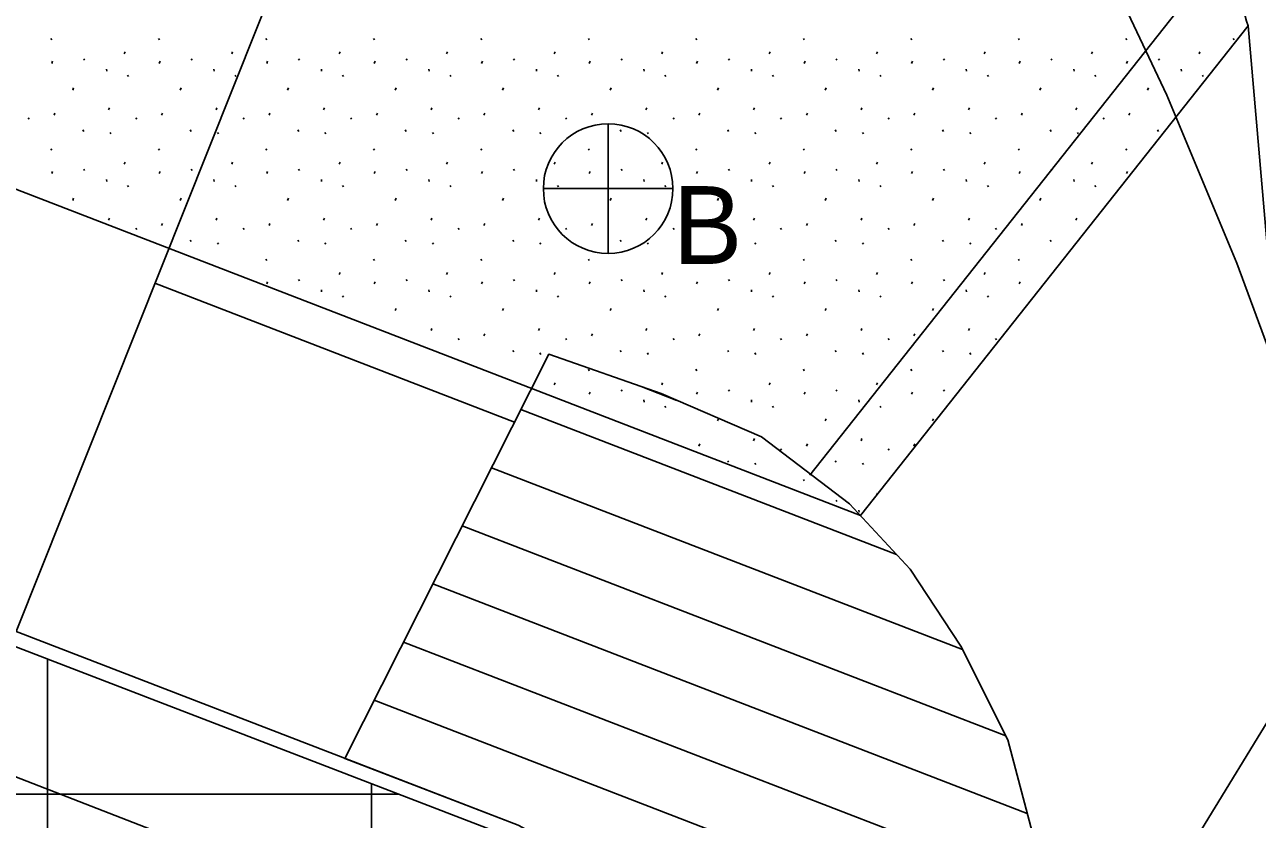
# Model space of a CAD drawing. Extents: x 419101 to 420177, y 4451541 to 4452254.
# Drawn here: x 420119.08 to 420138.11, y 4451983.17 to 4451995.43 of the extents above; entities that cross this region are included whole.
import ezdxf

# ---------------------------------------------------------------- set-up
doc = ezdxf.new("R2010")
doc.units = 0
for name, color, linetype in [('2_KADASTRO', 7, 'Continuous'), ('3_HALİHAZIR', 7, 'Continuous'), ('Level 28', 7, 'Continuous'), ('Level 4', 7, 'Continuous'), ('Level 60', 7, 'Continuous'), ('Level 61', 7, 'Continuous'), ('Level 62', 7, 'Continuous')]:
    doc.layers.add(name, color=color, linetype=linetype)

msp = doc.modelspace()

# ---------------------------------------------------------------- linework, layer by layer
at = {"layer": '2_KADASTRO'}
msp.add_lwpolyline([(419949.366, 4452016.44), (420013.896, 4452026.282), (420126.338, 4451982.984), (420127.593, 4451982.069), (420128.223, 4451980.649), (420128.059, 4451979.104), (420127.143, 4451977.849), (420039.796, 4451907.382), (419968.103, 4451896.185)], close=True, dxfattribs=at)
at = {"layer": '3_HALİHAZIR'}
for p, q in [((420128.088, 4451993.9), (420128.088, 4451991.9)), ((420127.088, 4451992.9), (420129.088, 4451992.9)), ((420128.596, 4451989.846), (420129.15, 4451989.632)), ((420126.741, 4451989.49), (420132.537, 4451987.252)), ((420126.289, 4451988.593), (420133.555, 4451985.787)), ((420125.836, 4451987.696), (420134.226, 4451984.456)), ((420125.383, 4451986.799), (420134.556, 4451983.257)), ((420124.93, 4451985.901), (420134.726, 4451982.119)), ((420124.477, 4451985.004), (420134.775, 4451981.028))]:
    msp.add_line(p, q, dxfattribs=at)
for points in [[(420139.406, 4451987.379), (420137.788, 4451991.747), (420136.709, 4451994.34), (420135.183, 4451997.575), (420133.724, 4452000.349), (420131.553, 4452003.935), (420129.405, 4452007.281), (420127.735, 4452009.553), (420125.676, 4452012.063), (420123.539, 4452014.46), (420120.252, 4452017.872), (420116.604, 4452021.444), (420115.019, 4452022.746), (420111.434, 4452025.159), (420108.005, 4452027.251), (420106.214, 4452028.299), (420103.847, 4452029.275), (420098.959, 4452030.808), (420090.759, 4452033.079), (420078.488, 4452036.11)], [(420105.834, 4452026.908), (420108.843, 4452025.061), (420113.278, 4452021.829), (420113.469, 4452021.656), (420113.544, 4452021.539), (420111.64, 4452019.019), (420111.616, 4452018.878), (420111.719, 4452018.751), (420117.126, 4452012.658), (420121.696, 4452007.627), (420122.502, 4452006.733), (420123.395, 4452005.56), (420123.868, 4452004.822), (420124.11, 4452004.301), (420124.41, 4452003.387), (420124.567, 4452002.752), (420124.662, 4452002.219), (420124.681, 4452001.784), (420124.671, 4452001.435), (420124.559, 4452000.463), (420123.043, 4451996.321), (420118.951, 4451986.066)], [(420095.504, 4451995.047), (420118.336, 4451986.304), (420126.699, 4451983.075), (420127.049, 4451982.887), (420127.334, 4451982.678), (420127.693, 4451982.359), (420127.922, 4451982.065), (420128.071, 4451981.834), (420128.259, 4451981.448), (420128.408, 4451980.882), (420128.484, 4451980.487), (420128.499, 4451979.964), (420128.504, 4451979.661), (420128.482, 4451979.354), (420128.415, 4451979.082), (420128.345, 4451978.876), (420128.212, 4451978.588), (420128.101, 4451978.401), (420127.796, 4451978.023), (420126.522, 4451976.858), (420121.731, 4451973.08), (420108.252, 4451962.194), (420090.554, 4451948.032)], [(420126.642, 4451989.294), (420121.095, 4451991.439)], [(420134.657, 4451982.873), (420134.257, 4451984.395), (420133.529, 4451985.839), (420132.748, 4451987.025), (420131.811, 4451988.033), (420130.452, 4451989.07), (420128.904, 4451989.738), (420127.172, 4451990.344), (420124.025, 4451984.107), (420126.699, 4451983.075)]]:
    msp.add_lwpolyline(points, dxfattribs=at)
msp.add_circle((420128.088, 4451992.9), 1, dxfattribs=at)
at = {"layer": 'Level 28'}
msp.add_line((420013.896, 4452026.282), (420126.338, 4451982.984), dxfattribs=at)
at = {"layer": 'Level 4'}
for p, q in [((420119.435, 4451983.632), (420119.435, 4451985.642)), ((420119.635, 4451983.555), (419955.149, 4451983.555)), ((420119.435, 4451971.631), (420119.435, 4451983.632)), ((420119.635, 4451983.555), (420119.635, 4451983.555)), ((420124.853, 4451983.555), (420119.635, 4451983.555)), ((420124.435, 4451981.694), (420124.435, 4451983.716))]:
    msp.add_line(p, q, dxfattribs=at)
at = {"layer": 'Level 60'}
msp.add_lwpolyline([(419928.76, 4452070.17), (419937.282, 4452012.83), (419990.518, 4452021.351), (420012.891, 4452024.932), (420134.146, 4451977.93), (420142.993, 4451992.431), (420138.324, 4452004.473), (420132.179, 4452013.321), (420120.727, 4452031.609), (420111.387, 4452039.871), (420098.017, 4452046.255), (420006.344, 4452065.671)], close=True, dxfattribs=at)
at = {"layer": 'Level 61'}
for p, q in [((420039.282, 4452023.647), (420131.982, 4451987.856)), ((420138.811, 4451985.576), (420137.965, 4451995.413)), ((420119.49, 4451995.217), (420119.504, 4451995.196)), ((420121.149, 4451995.217), (420121.163, 4451995.196)), ((420122.807, 4451995.217), (420122.822, 4451995.196)), ((420124.466, 4451995.217), (420124.48, 4451995.196)), ((420126.125, 4451995.217), (420126.139, 4451995.196)), ((420127.783, 4451995.217), (420127.797, 4451995.196)), ((420129.442, 4451995.217), (420129.456, 4451995.196)), ((420131.1, 4451995.217), (420131.115, 4451995.196)), ((420132.759, 4451995.217), (420132.773, 4451995.196)), ((420134.418, 4451995.217), (420134.432, 4451995.196)), ((420136.076, 4451995.217), (420136.09, 4451995.196)), ((420137.735, 4451995.217), (420137.749, 4451995.196)), ((420120.621, 4451994.979), (420120.635, 4451995.01)), ((420122.279, 4451994.979), (420122.293, 4451995.01)), ((420123.938, 4451994.979), (420123.952, 4451995.01)), ((420125.596, 4451994.979), (420125.611, 4451995.01)), ((420127.255, 4451994.979), (420127.269, 4451995.01)), ((420128.914, 4451994.979), (420128.928, 4451995.01)), ((420130.572, 4451994.979), (420130.586, 4451995.01)), ((420132.231, 4451994.979), (420132.245, 4451995.01)), ((420133.889, 4451994.979), (420133.904, 4451995.01)), ((420135.548, 4451994.979), (420135.562, 4451995.01)), ((420137.207, 4451994.979), (420137.221, 4451995.01)), ((420119.502, 4451994.833), (420119.516, 4451994.865)), ((420119.995, 4451994.902), (420120.009, 4451994.88)), ((420121.16, 4451994.833), (420121.175, 4451994.865)), ((420121.653, 4451994.902), (420121.668, 4451994.88)), ((420122.819, 4451994.833), (420122.833, 4451994.865)), ((420123.312, 4451994.902), (420123.326, 4451994.88)), ((420124.478, 4451994.833), (420124.492, 4451994.865)), ((420124.971, 4451994.902), (420124.985, 4451994.88)), ((420126.136, 4451994.833), (420126.151, 4451994.865)), ((420126.629, 4451994.902), (420126.643, 4451994.88)), ((420127.795, 4451994.833), (420127.809, 4451994.865)), ((420128.288, 4451994.902), (420128.302, 4451994.88)), ((420129.453, 4451994.833), (420129.468, 4451994.865)), ((420129.946, 4451994.902), (420129.961, 4451994.88)), ((420131.112, 4451994.833), (420131.126, 4451994.865)), ((420131.605, 4451994.902), (420131.619, 4451994.88)), ((420132.771, 4451994.833), (420132.785, 4451994.865)), ((420133.264, 4451994.902), (420133.278, 4451994.88)), ((420134.429, 4451994.833), (420134.444, 4451994.865)), ((420134.922, 4451994.902), (420134.936, 4451994.88)), ((420136.088, 4451994.833), (420136.102, 4451994.865)), ((420136.581, 4451994.902), (420136.595, 4451994.88)), ((420120.346, 4451994.744), (420120.35, 4451994.712)), ((420120.672, 4451994.65), (420120.686, 4451994.628)), ((420122.005, 4451994.744), (420122.009, 4451994.712)), ((420122.331, 4451994.65), (420122.345, 4451994.628)), ((420123.664, 4451994.744), (420123.667, 4451994.712)), ((420123.99, 4451994.65), (420124.004, 4451994.628)), ((420125.322, 4451994.744), (420125.326, 4451994.712)), ((420125.648, 4451994.65), (420125.662, 4451994.628)), ((420126.981, 4451994.744), (420126.984, 4451994.712)), ((420127.307, 4451994.65), (420127.321, 4451994.628)), ((420128.639, 4451994.744), (420128.643, 4451994.712)), ((420128.965, 4451994.65), (420128.979, 4451994.628)), ((420130.298, 4451994.744), (420130.302, 4451994.712)), ((420130.624, 4451994.65), (420130.638, 4451994.628)), ((420131.957, 4451994.744), (420131.96, 4451994.712)), ((420132.283, 4451994.65), (420132.297, 4451994.628)), ((420133.615, 4451994.744), (420133.619, 4451994.712)), ((420133.941, 4451994.65), (420133.955, 4451994.628)), ((420135.274, 4451994.744), (420135.277, 4451994.712)), ((420135.6, 4451994.65), (420135.614, 4451994.628)), ((420136.932, 4451994.744), (420136.936, 4451994.712)), ((420137.258, 4451994.65), (420137.272, 4451994.628)), ((420119.825, 4451994.421), (420119.839, 4451994.453)), ((420121.484, 4451994.421), (420121.498, 4451994.453)), ((420123.142, 4451994.421), (420123.157, 4451994.453)), ((420124.801, 4451994.421), (420124.815, 4451994.453)), ((420126.459, 4451994.421), (420126.474, 4451994.453)), ((420128.118, 4451994.421), (420128.132, 4451994.453)), ((420129.777, 4451994.421), (420129.791, 4451994.453)), ((420131.435, 4451994.421), (420131.45, 4451994.453)), ((420133.094, 4451994.421), (420133.108, 4451994.453)), ((420134.752, 4451994.421), (420134.767, 4451994.453)), ((420136.411, 4451994.421), (420136.425, 4451994.453)), ((420119.537, 4451994.033), (420119.552, 4451994.065)), ((420120.379, 4451994.115), (420120.393, 4451994.147)), ((420121.196, 4451994.033), (420121.21, 4451994.065)), ((420122.038, 4451994.115), (420122.052, 4451994.147)), ((420122.855, 4451994.033), (420122.869, 4451994.065)), ((420123.697, 4451994.115), (420123.711, 4451994.147)), ((420124.513, 4451994.033), (420124.527, 4451994.065)), ((420125.355, 4451994.115), (420125.369, 4451994.147)), ((420126.172, 4451994.033), (420126.186, 4451994.065)), ((420127.014, 4451994.115), (420127.028, 4451994.147)), ((420127.83, 4451994.033), (420127.845, 4451994.065)), ((420128.672, 4451994.115), (420128.686, 4451994.147)), ((420129.489, 4451994.033), (420129.503, 4451994.065)), ((420130.331, 4451994.115), (420130.345, 4451994.147)), ((420131.148, 4451994.033), (420131.162, 4451994.065)), ((420131.99, 4451994.115), (420132.004, 4451994.147)), ((420132.806, 4451994.033), (420132.82, 4451994.065)), ((420133.648, 4451994.115), (420133.662, 4451994.147)), ((420134.465, 4451994.033), (420134.479, 4451994.065)), ((420135.307, 4451994.115), (420135.321, 4451994.147)), ((420136.123, 4451994.033), (420136.138, 4451994.065)), ((420119.14, 4451993.992), (420119.154, 4451993.97)), ((420119.981, 4451993.806), (420119.996, 4451993.784)), ((420120.798, 4451993.992), (420120.813, 4451993.97)), ((420121.64, 4451993.806), (420121.654, 4451993.784)), ((420122.457, 4451993.992), (420122.471, 4451993.97)), ((420123.299, 4451993.806), (420123.313, 4451993.784)), ((420124.116, 4451993.992), (420124.13, 4451993.97)), ((420124.957, 4451993.806), (420124.971, 4451993.784)), ((420125.774, 4451993.992), (420125.788, 4451993.97)), ((420126.616, 4451993.806), (420126.63, 4451993.784)), ((420127.433, 4451993.992), (420127.447, 4451993.97)), ((420128.274, 4451993.806), (420128.289, 4451993.784)), ((420129.091, 4451993.992), (420129.106, 4451993.97)), ((420129.933, 4451993.806), (420129.947, 4451993.784)), ((420130.75, 4451993.992), (420130.764, 4451993.97)), ((420131.592, 4451993.806), (420131.606, 4451993.784)), ((420132.409, 4451993.992), (420132.423, 4451993.97)), ((420133.25, 4451993.806), (420133.264, 4451993.784)), ((420134.067, 4451993.992), (420134.081, 4451993.97)), ((420134.909, 4451993.806), (420134.923, 4451993.784)), ((420135.726, 4451993.992), (420135.74, 4451993.97)), ((420136.567, 4451993.806), (420136.582, 4451993.784)), ((420120.401, 4451993.767), (420120.415, 4451993.746)), ((420122.06, 4451993.767), (420122.074, 4451993.746)), ((420123.718, 4451993.767), (420123.733, 4451993.746)), ((420125.377, 4451993.767), (420125.391, 4451993.746)), ((420127.036, 4451993.767), (420127.05, 4451993.746)), ((420128.694, 4451993.767), (420128.708, 4451993.746)), ((420130.353, 4451993.767), (420130.367, 4451993.746)), ((420132.011, 4451993.767), (420132.026, 4451993.746)), ((420133.67, 4451993.767), (420133.684, 4451993.746)), ((420135.329, 4451993.767), (420135.343, 4451993.746)), ((420119.49, 4451993.515), (420119.504, 4451993.494)), ((420121.149, 4451993.515), (420121.163, 4451993.494)), ((420122.807, 4451993.515), (420122.822, 4451993.494)), ((420124.466, 4451993.515), (420124.48, 4451993.494)), ((420126.125, 4451993.515), (420126.139, 4451993.494)), ((420127.783, 4451993.515), (420127.797, 4451993.494)), ((420129.442, 4451993.515), (420129.456, 4451993.494)), ((420131.1, 4451993.515), (420131.115, 4451993.494)), ((420132.759, 4451993.515), (420132.773, 4451993.494)), ((420134.418, 4451993.515), (420134.432, 4451993.494)), ((420136.076, 4451993.515), (420136.09, 4451993.494)), ((420120.621, 4451993.277), (420120.635, 4451993.308)), ((420122.279, 4451993.277), (420122.293, 4451993.308)), ((420123.938, 4451993.277), (420123.952, 4451993.308)), ((420125.596, 4451993.277), (420125.611, 4451993.308)), ((420127.255, 4451993.277), (420127.269, 4451993.308)), ((420128.914, 4451993.277), (420128.928, 4451993.308)), ((420130.572, 4451993.277), (420130.586, 4451993.308)), ((420132.231, 4451993.277), (420132.245, 4451993.308)), ((420133.889, 4451993.277), (420133.904, 4451993.308)), ((420135.548, 4451993.277), (420135.562, 4451993.308)), ((420119.502, 4451993.131), (420119.516, 4451993.163)), ((420119.995, 4451993.2), (420120.009, 4451993.178)), ((420121.16, 4451993.131), (420121.175, 4451993.163)), ((420121.653, 4451993.2), (420121.668, 4451993.178)), ((420122.819, 4451993.131), (420122.833, 4451993.163)), ((420123.312, 4451993.2), (420123.326, 4451993.178)), ((420124.478, 4451993.131), (420124.492, 4451993.163)), ((420124.971, 4451993.2), (420124.985, 4451993.178)), ((420126.136, 4451993.131), (420126.151, 4451993.163)), ((420126.629, 4451993.2), (420126.643, 4451993.178)), ((420127.795, 4451993.131), (420127.809, 4451993.163)), ((420128.288, 4451993.2), (420128.302, 4451993.178)), ((420129.453, 4451993.131), (420129.468, 4451993.163)), ((420129.946, 4451993.2), (420129.961, 4451993.178)), ((420131.112, 4451993.131), (420131.126, 4451993.163)), ((420131.605, 4451993.2), (420131.619, 4451993.178)), ((420132.771, 4451993.131), (420132.785, 4451993.163)), ((420133.264, 4451993.2), (420133.278, 4451993.178)), ((420134.429, 4451993.131), (420134.444, 4451993.163)), ((420134.922, 4451993.2), (420134.936, 4451993.178)), ((420136.088, 4451993.131), (420136.102, 4451993.163)), ((420120.346, 4451993.042), (420120.35, 4451993.01)), ((420120.672, 4451992.948), (420120.686, 4451992.926)), ((420122.005, 4451993.042), (420122.009, 4451993.01)), ((420122.331, 4451992.948), (420122.345, 4451992.926)), ((420123.664, 4451993.042), (420123.667, 4451993.01)), ((420123.99, 4451992.948), (420124.004, 4451992.926)), ((420125.322, 4451993.042), (420125.326, 4451993.01)), ((420125.648, 4451992.948), (420125.662, 4451992.926)), ((420126.981, 4451993.042), (420126.984, 4451993.01)), ((420127.307, 4451992.948), (420127.321, 4451992.926)), ((420128.639, 4451993.042), (420128.643, 4451993.01)), ((420128.965, 4451992.948), (420128.979, 4451992.926)), ((420130.298, 4451993.042), (420130.302, 4451993.01)), ((420130.624, 4451992.948), (420130.638, 4451992.926)), ((420131.957, 4451993.042), (420131.96, 4451993.01)), ((420132.283, 4451992.948), (420132.297, 4451992.926)), ((420133.615, 4451993.042), (420133.619, 4451993.01)), ((420133.941, 4451992.948), (420133.955, 4451992.926)), ((420135.274, 4451993.042), (420135.277, 4451993.01)), ((420135.6, 4451992.948), (420135.614, 4451992.926)), ((420119.825, 4451992.719), (420119.839, 4451992.751)), ((420121.484, 4451992.719), (420121.498, 4451992.751)), ((420123.142, 4451992.719), (420123.157, 4451992.751)), ((420124.801, 4451992.719), (420124.815, 4451992.751)), ((420126.459, 4451992.719), (420126.474, 4451992.751)), ((420128.118, 4451992.719), (420128.132, 4451992.751)), ((420129.777, 4451992.719), (420129.791, 4451992.751)), ((420131.435, 4451992.719), (420131.45, 4451992.751)), ((420133.094, 4451992.719), (420133.108, 4451992.751)), ((420134.752, 4451992.719), (420134.767, 4451992.751)), ((420120.379, 4451992.413), (420120.393, 4451992.445)), ((420120.798, 4451992.29), (420120.813, 4451992.268)), ((420121.196, 4451992.331), (420121.21, 4451992.363)), ((420122.038, 4451992.413), (420122.052, 4451992.445)), ((420122.457, 4451992.29), (420122.471, 4451992.268)), ((420122.855, 4451992.331), (420122.869, 4451992.363)), ((420123.697, 4451992.413), (420123.711, 4451992.445)), ((420124.116, 4451992.29), (420124.13, 4451992.268)), ((420124.513, 4451992.331), (420124.527, 4451992.363)), ((420125.355, 4451992.413), (420125.369, 4451992.445)), ((420125.774, 4451992.29), (420125.788, 4451992.268)), ((420126.172, 4451992.331), (420126.186, 4451992.363)), ((420127.014, 4451992.413), (420127.028, 4451992.445)), ((420127.433, 4451992.29), (420127.447, 4451992.268)), ((420127.83, 4451992.331), (420127.845, 4451992.363)), ((420128.672, 4451992.413), (420128.686, 4451992.445)), ((420129.091, 4451992.29), (420129.106, 4451992.268)), ((420129.489, 4451992.331), (420129.503, 4451992.363)), ((420130.331, 4451992.413), (420130.345, 4451992.445)), ((420130.75, 4451992.29), (420130.764, 4451992.268)), ((420131.148, 4451992.331), (420131.162, 4451992.363)), ((420131.99, 4451992.413), (420132.004, 4451992.445)), ((420132.409, 4451992.29), (420132.423, 4451992.268)), ((420132.806, 4451992.331), (420132.82, 4451992.363)), ((420133.648, 4451992.413), (420133.662, 4451992.445)), ((420134.067, 4451992.29), (420134.081, 4451992.268)), ((420134.465, 4451992.331), (420134.479, 4451992.363)), ((420135.307, 4451992.413), (420135.321, 4451992.445)), ((420121.64, 4451992.104), (420121.654, 4451992.082)), ((420123.299, 4451992.104), (420123.313, 4451992.082)), ((420124.957, 4451992.104), (420124.971, 4451992.082)), ((420126.616, 4451992.104), (420126.63, 4451992.082)), ((420128.274, 4451992.104), (420128.289, 4451992.082)), ((420129.933, 4451992.104), (420129.947, 4451992.082)), ((420131.592, 4451992.104), (420131.606, 4451992.082)), ((420133.25, 4451992.104), (420133.264, 4451992.082)), ((420134.909, 4451992.104), (420134.923, 4451992.082)), ((420122.06, 4451992.065), (420122.074, 4451992.044)), ((420123.718, 4451992.065), (420123.733, 4451992.044)), ((420125.377, 4451992.065), (420125.391, 4451992.044)), ((420127.036, 4451992.065), (420127.05, 4451992.044)), ((420128.694, 4451992.065), (420128.708, 4451992.044)), ((420130.353, 4451992.065), (420130.367, 4451992.044)), ((420132.011, 4451992.065), (420132.026, 4451992.044)), ((420133.67, 4451992.065), (420133.684, 4451992.044)), ((420122.807, 4451991.813), (420122.822, 4451991.792)), ((420124.466, 4451991.813), (420124.48, 4451991.792)), ((420126.125, 4451991.813), (420126.139, 4451991.792)), ((420127.783, 4451991.813), (420127.797, 4451991.792)), ((420129.442, 4451991.813), (420129.456, 4451991.792)), ((420131.1, 4451991.813), (420131.115, 4451991.792)), ((420132.759, 4451991.813), (420132.773, 4451991.792)), ((420134.418, 4451991.813), (420134.432, 4451991.792)), ((420122.29, 4451991.598), (420122.293, 4451991.606)), ((420123.938, 4451991.575), (420123.952, 4451991.606)), ((420125.596, 4451991.575), (420125.611, 4451991.606)), ((420127.255, 4451991.575), (420127.269, 4451991.606)), ((420128.914, 4451991.575), (420128.928, 4451991.606)), ((420130.572, 4451991.575), (420130.586, 4451991.606)), ((420132.231, 4451991.575), (420132.245, 4451991.606)), ((420133.889, 4451991.575), (420133.904, 4451991.606)), ((420122.819, 4451991.429), (420122.833, 4451991.461)), ((420123.312, 4451991.498), (420123.326, 4451991.476)), ((420123.664, 4451991.34), (420123.667, 4451991.308)), ((420124.478, 4451991.429), (420124.492, 4451991.461)), ((420124.971, 4451991.498), (420124.985, 4451991.476)), ((420125.322, 4451991.34), (420125.326, 4451991.308)), ((420126.136, 4451991.429), (420126.151, 4451991.461)), ((420126.629, 4451991.498), (420126.643, 4451991.476)), ((420126.981, 4451991.34), (420126.984, 4451991.308)), ((420127.795, 4451991.429), (420127.809, 4451991.461)), ((420128.288, 4451991.498), (420128.302, 4451991.476)), ((420128.639, 4451991.34), (420128.643, 4451991.308)), ((420129.453, 4451991.429), (420129.468, 4451991.461)), ((420129.946, 4451991.498), (420129.961, 4451991.476)), ((420130.298, 4451991.34), (420130.302, 4451991.308)), ((420131.112, 4451991.429), (420131.126, 4451991.461)), ((420131.605, 4451991.498), (420131.619, 4451991.476)), ((420131.957, 4451991.34), (420131.96, 4451991.308)), ((420132.771, 4451991.429), (420132.785, 4451991.461)), ((420133.264, 4451991.498), (420133.278, 4451991.476)), ((420133.615, 4451991.34), (420133.619, 4451991.308)), ((420134.429, 4451991.429), (420134.444, 4451991.461)), ((420123.99, 4451991.246), (420124.004, 4451991.224)), ((420125.648, 4451991.246), (420125.662, 4451991.224)), ((420127.307, 4451991.246), (420127.321, 4451991.224)), ((420128.965, 4451991.246), (420128.979, 4451991.224)), ((420130.624, 4451991.246), (420130.638, 4451991.224)), ((420132.283, 4451991.246), (420132.297, 4451991.224)), ((420133.941, 4451991.246), (420133.955, 4451991.224)), ((420124.801, 4451991.017), (420124.815, 4451991.049)), ((420126.459, 4451991.017), (420126.474, 4451991.049)), ((420128.118, 4451991.017), (420128.132, 4451991.049)), ((420129.777, 4451991.017), (420129.791, 4451991.049)), ((420131.435, 4451991.017), (420131.45, 4451991.049)), ((420133.094, 4451991.017), (420133.108, 4451991.049)), ((420125.355, 4451990.711), (420125.369, 4451990.743)), ((420125.774, 4451990.588), (420125.788, 4451990.566)), ((420126.172, 4451990.629), (420126.186, 4451990.661)), ((420127.014, 4451990.711), (420127.028, 4451990.743)), ((420127.433, 4451990.588), (420127.447, 4451990.566)), ((420127.83, 4451990.629), (420127.845, 4451990.661)), ((420128.672, 4451990.711), (420128.686, 4451990.743)), ((420129.091, 4451990.588), (420129.106, 4451990.566)), ((420129.489, 4451990.629), (420129.503, 4451990.661)), ((420130.331, 4451990.711), (420130.345, 4451990.743)), ((420130.75, 4451990.588), (420130.764, 4451990.566)), ((420131.148, 4451990.629), (420131.162, 4451990.661)), ((420131.99, 4451990.711), (420132.004, 4451990.743)), ((420132.409, 4451990.588), (420132.423, 4451990.566)), ((420132.806, 4451990.629), (420132.82, 4451990.661)), ((420133.648, 4451990.711), (420133.662, 4451990.743)), ((420134.067, 4451990.588), (420134.081, 4451990.566)), ((420126.616, 4451990.402), (420126.63, 4451990.38)), ((420128.274, 4451990.402), (420128.289, 4451990.38)), ((420129.933, 4451990.402), (420129.947, 4451990.38)), ((420131.592, 4451990.402), (420131.606, 4451990.38)), ((420133.25, 4451990.402), (420133.264, 4451990.38)), ((420127.036, 4451990.363), (420127.05, 4451990.342)), ((420128.694, 4451990.363), (420128.708, 4451990.342)), ((420130.353, 4451990.363), (420130.367, 4451990.342)), ((420132.011, 4451990.363), (420132.026, 4451990.342)), ((420133.67, 4451990.363), (420133.684, 4451990.342)), ((420127.783, 4451990.111), (420127.797, 4451990.09)), ((420129.442, 4451990.111), (420129.456, 4451990.09)), ((420131.1, 4451990.111), (420131.115, 4451990.09)), ((420132.759, 4451990.111), (420132.773, 4451990.09)), ((420127.255, 4451989.873), (420127.269, 4451989.904)), ((420128.914, 4451989.873), (420128.928, 4451989.904)), ((420130.572, 4451989.873), (420130.586, 4451989.904)), ((420132.231, 4451989.873), (420132.245, 4451989.904)), ((420127.795, 4451989.727), (420127.809, 4451989.759)), ((420128.288, 4451989.796), (420128.302, 4451989.774)), ((420128.639, 4451989.638), (420128.643, 4451989.606)), ((420129.453, 4451989.727), (420129.468, 4451989.759)), ((420129.946, 4451989.796), (420129.961, 4451989.774)), ((420130.298, 4451989.638), (420130.302, 4451989.606)), ((420131.112, 4451989.727), (420131.126, 4451989.759)), ((420131.605, 4451989.796), (420131.619, 4451989.774)), ((420131.957, 4451989.638), (420131.96, 4451989.606)), ((420132.771, 4451989.727), (420132.785, 4451989.759)), ((420133.264, 4451989.796), (420133.278, 4451989.774)), ((420128.965, 4451989.544), (420128.979, 4451989.522)), ((420130.624, 4451989.544), (420130.638, 4451989.522)), ((420132.283, 4451989.544), (420132.297, 4451989.522)), ((420128.131, 4451989.343), (420128.132, 4451989.347)), ((420129.777, 4451989.315), (420129.791, 4451989.347)), ((420131.435, 4451989.315), (420131.45, 4451989.347)), ((420133.094, 4451989.315), (420133.108, 4451989.347)), ((420129.489, 4451988.927), (420129.503, 4451988.959)), ((420130.331, 4451989.009), (420130.345, 4451989.041)), ((420130.75, 4451988.886), (420130.764, 4451988.864)), ((420131.148, 4451988.927), (420131.162, 4451988.959)), ((420131.99, 4451989.009), (420132.004, 4451989.041)), ((420132.409, 4451988.886), (420132.423, 4451988.864)), ((420132.806, 4451988.927), (420132.82, 4451988.959)), ((420129.933, 4451988.7), (420129.947, 4451988.678)), ((420131.592, 4451988.7), (420131.606, 4451988.678)), ((420130.353, 4451988.661), (420130.367, 4451988.64)), ((420132.011, 4451988.661), (420132.026, 4451988.64)), ((420131.1, 4451988.409), (420131.115, 4451988.388)), ((420132.231, 4451988.171), (420132.245, 4451988.202)), ((420131.605, 4451988.094), (420131.619, 4451988.072)), ((420131.957, 4451987.936), (420131.96, 4451987.904))]:
    msp.add_line(p, q, dxfattribs=at)
msp.add_open_spline([(420137.965, 4451995.413), (420137.022, 4451998.317), (420135.948, 4452000.615), (420135.092, 4452002.206)], degree=2, dxfattribs=at)
at = {"layer": 'Level 62'}
for p, q in [((420131.198, 4451988.476), (420137.215, 4451996.077)), ((420131.982, 4451987.856), (420137.965, 4451995.413))]:
    msp.add_line(p, q, dxfattribs=at)
msp.add_arc((419869.259, 4452142.553), 336.876, 321.54676, 333.42072, dxfattribs=at)
msp.add_open_spline([(420147.672, 4451987.034), (420148.441, 4452009.485), (420134.44, 4452019.615), (420130.469, 4452022.098)], degree=2, dxfattribs=at)

# ---------------------------------------------------------------- texts
at = {"layer": '3_HALİHAZIR'}
msp.add_text('B', height=1.2, dxfattribs=at).set_placement((420129.088, 4451991.738))

doc.saveas('drawing.dxf')
